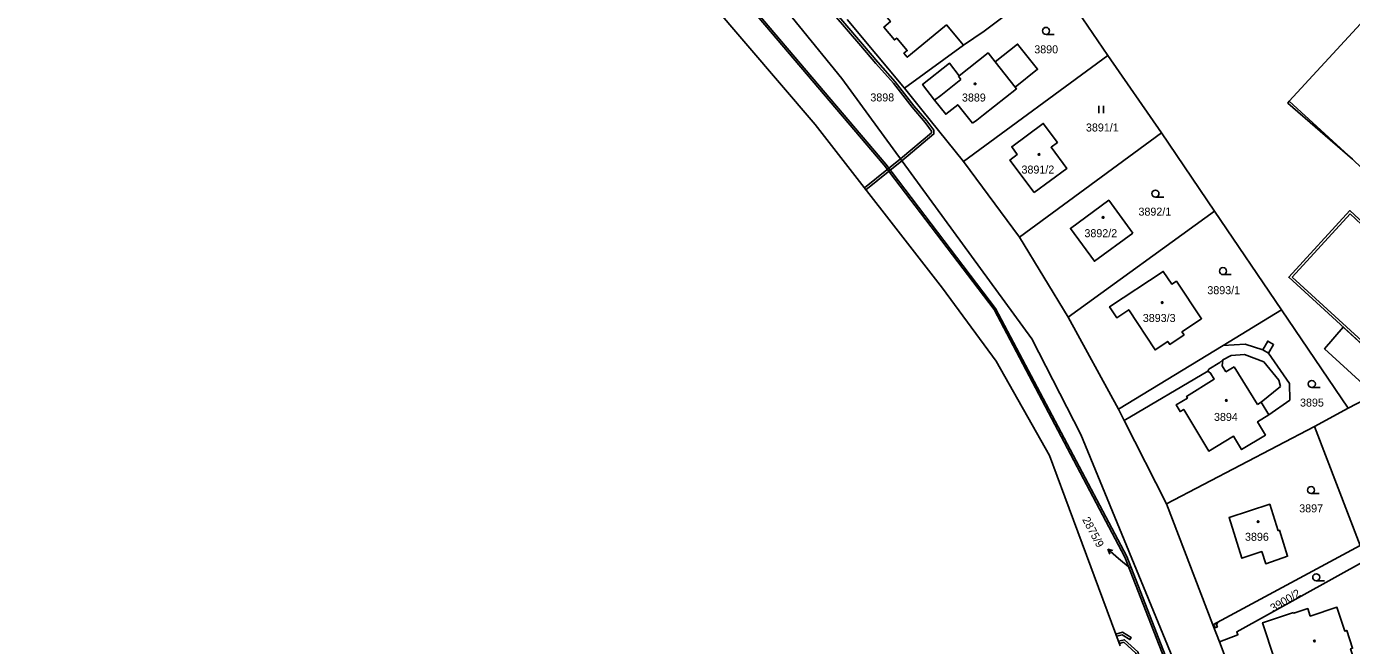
# Model space of a CAD drawing. Extents: x -756746 to -753363, y -1166406 to -1161727.
# Drawn here: x -756582.4 to -756300.9, y -1165463.3 to -1165331.8 of the extents above; entities that cross this region are included whole.
import ezdxf

# ---------------------------------------------------------------- set-up
doc = ezdxf.new("R2010")
doc.units = 0
for name, color, linetype in [('Hranice kat_území', 7, 'Continuous'), ('Hranice parcel', 7, 'Continuous'), ('Parcelní čísla', 7, 'Continuous'), ('Pop  PČ popisy', 7, 'Continuous'), ('Vnitřní kresba', 7, 'Continuous'), ('Věcná břemena k části', 7, 'Continuous'), ('Značky budov', 7, 'Continuous'), ('Značky kultur', 7, 'Continuous')]:
    doc.layers.add(name, color=color, linetype=linetype)

msp = doc.modelspace()

# ---------------------------------------------------------------- linework, layer by layer
at = {"layer": 'Hranice kat_území'}
msp.add_lwpolyline([(-756582.42, -1165105.47), (-756576.47, -1165137.67), (-756565.13, -1165174.46), (-756558.97, -1165185.53), (-756544.75, -1165207.13), (-756520.81, -1165234.75), (-756498.82, -1165259.58), (-756462.6, -1165297.96), (-756444.37, -1165318.14), (-756414.88, -1165352.61), (-756387.81, -1165387.37), (-756376.42, -1165402.89), (-756365.09, -1165422.97), (-756361.82, -1165431.76), (-756350.05, -1165463.41)], dxfattribs=at)
at = {"layer": 'Hranice parcel'}
for p, q in [((-756363.88, -1165321.54), (-756352.71, -1165337.94)), ((-756408.1, -1165330.27), (-756395.91, -1165344.87)), ((-756395.91, -1165344.87), (-756383.4, -1165335.79)), ((-756352.71, -1165337.94), (-756383.39, -1165360.46)), ((-756341.31, -1165354.35), (-756352.71, -1165337.94)), ((-756371.46, -1165376.55), (-756341.31, -1165354.35)), ((-756330.01, -1165371), (-756341.31, -1165354.35)), ((-756383.39, -1165360.46), (-756371.46, -1165376.55)), ((-756361.1, -1165393.58), (-756330.01, -1165371)), ((-756315.78, -1165391.99), (-756330.01, -1165371)), ((-756371.46, -1165376.55), (-756361.1, -1165393.58)), ((-756361.1, -1165393.58), (-756350.45, -1165413.12)), ((-756328.22, -1165399.57), (-756315.78, -1165391.99)), ((-756301.64, -1165412.92), (-756315.78, -1165391.99)), ((-756350.45, -1165413.12), (-756328.22, -1165399.57)), ((-756350.45, -1165413.12), (-756349.23, -1165415.51)), ((-756308.79, -1165416.8), (-756301.64, -1165412.92)), ((-756349.23, -1165415.51), (-756340.24, -1165433.21)), ((-756340.24, -1165433.21), (-756308.79, -1165416.8)), ((-756299.08, -1165442.08), (-756308.79, -1165416.8)), ((-756350.05, -1165463.41), (-756361.82, -1165431.76)), ((-756340.24, -1165433.21), (-756330.38, -1165458.9)), ((-756330.38, -1165458.9), (-756299.08, -1165442.08)), ((-756330.38, -1165458.9), (-756328.99, -1165462.54)), ((-756328.99, -1165462.54), (-756318.74, -1165489.37))]:
    msp.add_line(p, q, dxfattribs=at)
for points in [[(-756576.36, -1165030.31), (-756577.99, -1165041.27), (-756568.71, -1165145.85), (-756550.06, -1165175.49), (-756541.59, -1165206), (-756519.94, -1165233.51), (-756442.98, -1165310.25), (-756399.9, -1165361.03), (-756376.59, -1165391.71), (-756348.65, -1165444.44), (-756330.25, -1165491.77), (-756330.64, -1165491.92), (-756349.09, -1165444.56), (-756376.88, -1165391.92), (-756400.21, -1165361.28), (-756443.28, -1165310.51), (-756520.25, -1165233.77), (-756541.96, -1165206.16), (-756550.37, -1165175.81), (-756569.1, -1165145.98), (-756578.34, -1165041.74)], [(-756387.81, -1165387.37), (-756414.88, -1165352.61), (-756444.37, -1165318.14), (-756462.6, -1165297.96), (-756498.82, -1165259.58), (-756520.81, -1165234.75), (-756544.75, -1165207.13), (-756558.97, -1165185.53)], [(-756311.96, -1165257.51), (-756335, -1165282.36), (-756335.64, -1165283.07), (-756324.27, -1165293.55), (-756322.07, -1165295.57), (-756316.53, -1165300.66), (-756314.32, -1165302.68), (-756302.77, -1165313.26), (-756302.13, -1165312.55), (-756295.69, -1165305.53), (-756284.7, -1165315.64), (-756314.17, -1165347.68), (-756314.5, -1165348.05), (-756300.74, -1165359.99), (-756286.97, -1165373.22), (-756290.61, -1165377.18), (-756290.71, -1165377.09), (-756291.75, -1165378.22), (-756291.65, -1165378.32), (-756292.36, -1165379.08)], [(-756292.62, -1165708.1), (-756291.19, -1165648.7), (-756290.89, -1165630.89), (-756290.24, -1165614.03), (-756291.21, -1165610.06), (-756302.74, -1165574.26), (-756310.88, -1165548.49), (-756323.64, -1165508), (-756337.93, -1165468.42), (-756358.43, -1165418.45), (-756368.85, -1165398.15), (-756409.24, -1165342.83), (-756436.19, -1165309.61), (-756456.31, -1165288.98), (-756449.84, -1165283.06)], [(-756398.34, -1165326.1), (-756396.8, -1165327.74), (-756399.59, -1165329.91), (-756398.89, -1165330.76), (-756400.27, -1165331.9), (-756398.03, -1165334.65), (-756397.56, -1165334.25), (-756395.33, -1165336.89), (-756396.02, -1165337.48), (-756395.31, -1165338.33), (-756394.61, -1165337.74), (-756386.98, -1165331.44), (-756383.4, -1165335.79)], [(-756383.4, -1165335.79), (-756379.01, -1165332.77), (-756375.01, -1165329.8)], [(-756381.43, -1165352.36), (-756380.56, -1165351.67), (-756379.14, -1165350.55), (-756372.14, -1165345.01), (-756372.42, -1165344.66), (-756367.64, -1165340.87), (-756371.89, -1165335.51), (-756376.66, -1165339.29), (-756378.14, -1165337.41), (-756384.27, -1165342.24), (-756386.31, -1165339.61), (-756392.07, -1165344.09), (-756389.5, -1165347.41), (-756387.13, -1165350.45), (-756385.85, -1165349.45), (-756384.59, -1165348.43), (-756381.43, -1165352.36)], [(-756395.91, -1165344.87), (-756392.21, -1165349.47), (-756383.39, -1165360.46)], [(-756368.32, -1165367.08), (-756373.52, -1165360.18), (-756371.94, -1165358.97), (-756373.12, -1165357.35), (-756366.42, -1165352.37), (-756363.41, -1165356.41), (-756364.77, -1165357.43), (-756361.4, -1165361.94), (-756368.32, -1165367.08)], [(-756347.38, -1165375.69), (-756355.54, -1165381.67), (-756360.67, -1165374.69), (-756352.52, -1165368.7), (-756347.38, -1165375.69)], [(-756292.36, -1165379.08), (-756296.34, -1165375.44), (-756296.26, -1165375.35), (-756297.16, -1165374.52), (-756297.24, -1165374.61), (-756301.27, -1165370.91), (-756314.26, -1165385.08), (-756282.2, -1165414.47), (-756279.92, -1165411.97), (-756280.28, -1165411.63), (-756269.92, -1165400.33), (-756269.58, -1165399.96), (-756287.15, -1165383.86), (-756288, -1165383.08), (-756289.42, -1165381.78)], [(-756336.52, -1165397.3), (-756339.56, -1165399.35), (-756339.99, -1165398.71), (-756342.67, -1165400.51), (-756348.27, -1165391.99), (-756350.81, -1165393.66), (-756352.34, -1165391.33), (-756340.93, -1165383.83), (-756339.1, -1165386.56), (-756338.13, -1165385.91), (-756332.79, -1165393.9), (-756336.95, -1165396.68), (-756336.52, -1165397.3)], [(-756387.81, -1165387.37), (-756376.42, -1165402.89), (-756365.09, -1165422.97), (-756361.82, -1165431.76)], [(-756349.23, -1165415.51), (-756331.44, -1165405.02), (-756330.89, -1165405.45), (-756330.09, -1165406.72), (-756335.96, -1165410.41), (-756335.78, -1165410.73), (-756338.22, -1165412.19), (-756337.37, -1165413.61), (-756336.58, -1165413.14), (-756331.28, -1165422.01), (-756326.03, -1165418.82), (-756324.29, -1165421.69), (-756319.21, -1165418.61), (-756320.9, -1165415.78), (-756318.53, -1165414.28), (-756314.07, -1165411.18), (-756314.13, -1165407.65), (-756318.57, -1165401.23), (-756317.51, -1165399.38), (-756318.74, -1165398.65), (-756319.81, -1165400.52), (-756323.52, -1165399.3), (-756328.22, -1165399.57)], [(-756278.02, -1165426.67), (-756296.07, -1165409.99), (-756301.64, -1165412.92)], [(-756316.54, -1165438.92), (-756318.29, -1165433.31), (-756326.93, -1165436.15), (-756324.24, -1165444.77), (-756320.01, -1165443.35), (-756319.14, -1165445.94), (-756314.51, -1165444.35), (-756316.24, -1165438.82), (-756316.54, -1165438.92)], [(-756297.96, -1165445.26), (-756325.31, -1165460.39), (-756325.06, -1165461.04), (-756328.99, -1165462.54)], [(-756313.27, -1165456.32), (-756319.84, -1165458.49), (-756314.73, -1165473.97), (-756309.24, -1165472.23), (-756308.93, -1165473.19), (-756304.71, -1165471.71), (-756305.02, -1165470.76), (-756299.52, -1165468.96), (-756301.14, -1165464.04), (-756300.71, -1165463.9), (-756301.96, -1165460.11), (-756302.39, -1165460.25), (-756304.05, -1165455.21), (-756309.72, -1165457.08), (-756310.25, -1165455.48), (-756313.22, -1165456.46), (-756313.27, -1165456.32)]]:
    msp.add_lwpolyline(points, dxfattribs=at)
at = {"layer": 'Pop  PČ popisy'}
for p, q in [((-756350.43, -1165444.81), (-756352.73, -1165442.88)), ((-756352.73, -1165442.88), (-756351.64, -1165443.14)), ((-756352.73, -1165442.88), (-756352.28, -1165443.91)), ((-756347.96, -1165446.86), (-756350.43, -1165444.81))]:
    msp.add_line(p, q, dxfattribs=at)
at = {"layer": 'Vnitřní kresba'}
for p, q in [((-756376.66, -1165339.29), (-756372.42, -1165344.66)), ((-756383.91, -1165343.03), (-756388.21, -1165346.43)), ((-756384.27, -1165342.24), (-756384.43, -1165342.36)), ((-756384.43, -1165342.36), (-756383.91, -1165343.03)), ((-756388.21, -1165346.43), (-756389.5, -1165347.41)), ((-756300.7, -1165359.95), (-756314.17, -1165347.68)), ((-756313.52, -1165385.06), (-756301.24, -1165371.62)), ((-756301.24, -1165371.62), (-756297.58, -1165374.97)), ((-756282.23, -1165413.76), (-756313.52, -1165385.06)), ((-756331.25, -1165404.57), (-756328.88, -1165403.17)), ((-756328.88, -1165403.17), (-756328.3, -1165402.64)), ((-756328.44, -1165403.91), (-756328.3, -1165402.64)), ((-756328.3, -1165402.64), (-756326.5, -1165401.73)), ((-756326.5, -1165401.73), (-756323.66, -1165401.48)), ((-756323.66, -1165401.48), (-756319.57, -1165403.06)), ((-756319.81, -1165400.52), (-756318.57, -1165401.23)), ((-756319.57, -1165403.06), (-756316.41, -1165406.92)), ((-756331.44, -1165405.02), (-756331.25, -1165404.57)), ((-756327.64, -1165405.18), (-756328.44, -1165403.91)), ((-756325.88, -1165404.08), (-756327.64, -1165405.18)), ((-756320.88, -1165412.1), (-756325.88, -1165404.08)), ((-756316.03, -1165408.32), (-756320.15, -1165411.64)), ((-756316.41, -1165406.92), (-756316.03, -1165408.32)), ((-756320.15, -1165411.64), (-756320.88, -1165412.1)), ((-756320.15, -1165411.64), (-756318.53, -1165414.28))]:
    msp.add_line(p, q, dxfattribs=at)
at = {"layer": 'Věcná břemena k části'}
for points in [[(-756416.49, -1165322.63), (-756405.19, -1165335.87), (-756401.96, -1165339.67), (-756398.23, -1165343.85), (-756394.29, -1165348.96), (-756391.51, -1165352.17), (-756390.15, -1165354), (-756390.16, -1165354.36), (-756396.76, -1165359.92), (-756404.4, -1165366.06), (-756404.09, -1165366.46), (-756396.47, -1165360.32), (-756389.66, -1165354.6), (-756389.65, -1165353.84), (-756391.13, -1165351.85), (-756393.91, -1165348.64), (-756397.85, -1165343.53), (-756401.58, -1165339.35), (-756404.81, -1165335.53), (-756416.11, -1165322.31)], [(-756282.2, -1165414.47), (-756302.71, -1165395.67), (-756306.66, -1165400.3), (-756296.07, -1165409.99)]]:
    msp.add_lwpolyline(points, dxfattribs=at)
for points in [[(-756329.9, -1165459.54), (-756329.44, -1165459.34), (-756329.66, -1165458.83), (-756329.44, -1165458.71), (-756329.57, -1165458.47), (-756330.38, -1165458.9), (-756330.28, -1165459.16), (-756330.1, -1165459.07)], [(-756350.99, -1165460.88), (-756350.82, -1165461.35), (-756349.67, -1165461.06), (-756348.01, -1165462.05), (-756347.76, -1165461.62), (-756349.59, -1165460.52)], [(-756349.3, -1165462.64), (-756346.77, -1165464.93), (-756345.92, -1165467.74), (-756345.44, -1165467.6), (-756346.33, -1165464.65), (-756349.16, -1165462.1), (-756350.42, -1165462.41), (-756350.25, -1165462.88)]]:
    msp.add_lwpolyline(points, close=True, dxfattribs=at)
at = {"layer": 'Značky budov'}
for centre in [(-756380.9, -1165343.97), (-756367.34, -1165358.97), (-756353.7, -1165372.36), (-756341.16, -1165390.45), (-756327.53, -1165411.25), (-756320.78, -1165437), (-756308.81, -1165462.38)]:
    msp.add_circle(centre, 0.175, dxfattribs=at)
at = {"layer": 'Značky kultur'}
for p, q in [((-756365.83, -1165333.47), (-756364.08, -1165333.47)), ((-756354.59, -1165350.17), (-756354.59, -1165348.67)), ((-756353.59, -1165350.17), (-756353.59, -1165348.67)), ((-756342.59, -1165368.05), (-756340.84, -1165368.05)), ((-756328.24, -1165384.52), (-756326.49, -1165384.52)), ((-756309.37, -1165408.5), (-756307.62, -1165408.5)), ((-756309.53, -1165431.04), (-756307.78, -1165431.04)), ((-756308.43, -1165449.57), (-756306.68, -1165449.57))]:
    msp.add_line(p, q, dxfattribs=at)
for centre in [(-756365.83, -1165332.72), (-756342.59, -1165367.3), (-756328.24, -1165383.77), (-756309.37, -1165407.75), (-756309.53, -1165430.29), (-756308.43, -1165448.82)]:
    msp.add_circle(centre, 0.75, dxfattribs=at)

# ---------------------------------------------------------------- texts
at = {"layer": 'Parcelní čísla'}
for s, p in [('3890', (-756368.33, -1165337.49)), ('3898', (-756403.15, -1165347.71)), ('3889', (-756383.69, -1165347.73)), ('3891/1', (-756357.35, -1165354.1)), ('3891/2', (-756371.04, -1165363.04)), ('3892/1', (-756346.19, -1165371.98)), ('3892/2', (-756357.67, -1165376.56)), ('3893/1', (-756331.56, -1165388.67)), ('3893/3', (-756345.27, -1165394.57)), ('3895', (-756311.87, -1165412.55)), ('3894', (-756330.15, -1165415.6)), ('3897', (-756312.04, -1165435.03)), ('3896', (-756323.56, -1165441.07))]:
    msp.add_text(s, height=1.7, dxfattribs=at).set_placement(p)
for s, rotation, p in [('2875/9', 298, (-756358.19, -1165436.54)), ('3900/2', 31, (-756317.56, -1165456.26))]:
    msp.add_text(s, height=1.7, rotation=rotation, dxfattribs=at).set_placement(p)

doc.saveas('drawing.dxf')
